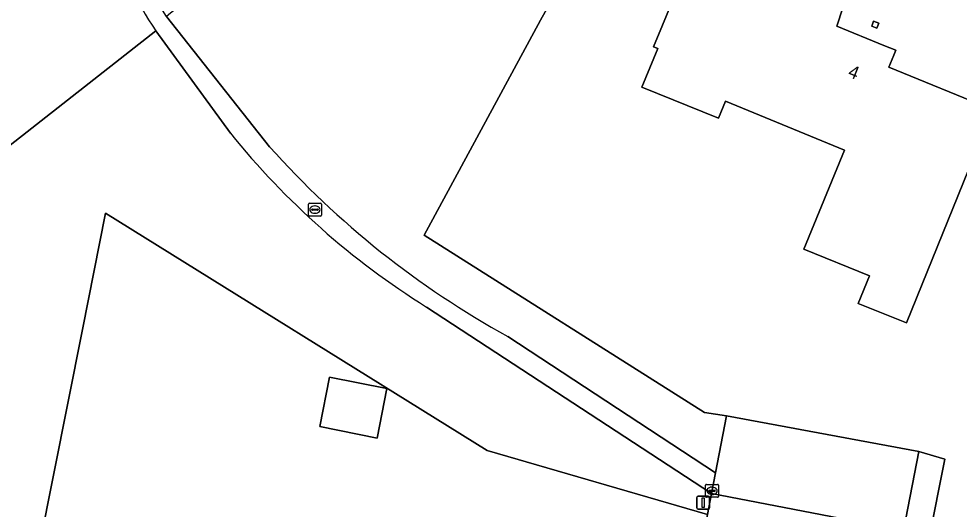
# Model space of a CAD drawing. Extents: x 162417 to 163722, y 384268 to 385417.
# Drawn here: x 163118.6 to 163191, y 385317.6 to 385355.4 of the extents above; entities that cross this region are included whole.
import ezdxf

# ---------------------------------------------------------------- set-up
doc = ezdxf.new("R2010")
doc.units = 0
for name, color, linetype in [('IMGEO_Erf', 7, 'Continuous'), ('IMGEO_Gemengd_bos', 7, 'Continuous'), ('IMGEO_Groenvoorziening', 7, 'Continuous'), ('IMGEO_Kolk', 7, 'Continuous'), ('IMGEO_Lichtmast', 7, 'Continuous'), ('IMGEO_Loofbos', 7, 'Continuous'), ('IMGEO_Pand', 7, 'Continuous'), ('IMGEO_Pand_nummerreeks', 7, 'Continuous'), ('IMGEO_Parkeervlak_open', 7, 'Continuous'), ('IMGEO_Rijbaan_lokaal_gesloten', 7, 'Continuous'), ('IMGEO_Rioolput', 7, 'Continuous'), ('IMGEO_Voetpad_halfverhard', 7, 'Continuous')]:
    doc.layers.add(name, color=color, linetype=linetype)

msp = doc.modelspace()

# ---------------------------------------------------------------- linework, layer by layer
at = {"layer": 'IMGEO_Erf'}
for points in [[(163167.217, 385370.454), (163158.761, 385355.27), (163149.786, 385338.705), (163171.395, 385325.065), (163173.081, 385324.811), (163187.896, 385322.052), (163189.889, 385321.464), (163182.62, 385284.847)], [(163138.494, 385227.958), (163138.631, 385231.268), (163144.802, 385231.946), (163155.064, 385233.08), (163158.856, 385252.358), (163162.73, 385272.255), (163165.057, 385284.448), (163166.376, 385291.066), (163170.245, 385310.39), (163171.607, 385317.191), (163154.656, 385322.143), (163125.257, 385340.42), (163123.467, 385331.446), (163115.673, 385292.374)]]:
    msp.add_lwpolyline(points, dxfattribs=at)
for points in [[(163167.471, 385353.23), (163168.153, 385354.887), (163170.057, 385359.51), (163170.373, 385359.382), (163170.912, 385360.695), (163182.039, 385356.229), (163181.574, 385354.804), (163185.213, 385353.329), (163186.124, 385352.974), (163185.971, 385352.577), (163185.579, 385351.649), (163193.62, 385348.376), (163191.735, 385343.746), (163186.943, 385331.975), (163183.23, 385333.443), (163184.101, 385335.571), (163179.047, 385337.638), (163182.171, 385345.272), (163173.003, 385349.023), (163172.474, 385347.726), (163166.567, 385350.108), (163167.794, 385353.097)], [(163184.821, 385355.038), (163184.663, 385354.644), (163184.266, 385354.803), (163184.413, 385355.192)], [(163142.502, 385327.777), (163146.926, 385326.898), (163146.169, 385323.091), (163141.745, 385323.971)]]:
    msp.add_lwpolyline(points, close=True, dxfattribs=at)
at = {"layer": 'IMGEO_Gemengd_bos'}
msp.add_lwpolyline([(163134.869, 385346.573), (163129.124, 385354.444), (163103.553, 385334.401), (163100.062, 385329.694), (163096.656, 385324.648), (163092.838, 385317.68), (163094.056, 385316.257), (163111.97, 385297.658), (163111.381, 385297.113), (163092.28, 385316.526), (163091.387, 385314.699), (163080.544, 385280.239), (163115.673, 385292.374), (163123.467, 385331.446), (163125.257, 385340.42), (163154.656, 385322.143), (163171.607, 385317.191), (163171.931, 385318.811), (163149.97, 385333.18)], dxfattribs=at)
msp.add_arc((163181.923, 385384.418), 60.384, 218.80915, 238.05154, dxfattribs=at)
at = {"layer": 'IMGEO_Groenvoorziening'}
for points in [[(163122.707, 385369.446), (163120.564, 385378.459), (163108.972, 385366.004), (163097.9, 385353.974), (163087.237, 385342.402), (163079.773, 385334.322), (163078.677, 385332.557), (163092.838, 385317.68), (163096.656, 385324.648), (163100.062, 385329.694), (163103.553, 385334.401), (163129.124, 385354.444)], [(163182.62, 385284.847), (163189.889, 385321.464), (163187.896, 385322.052), (163186.724, 385315.966), (163181.472, 385288.627)]]:
    msp.add_lwpolyline(points, dxfattribs=at)
msp.add_arc((163167.848, 385379.881), 46.331, 193.01644, 213.30051, dxfattribs=at)
at = {"layer": 'IMGEO_Kolk'}
for p, q in [((163171.473, 385318.598), (163171.473, 385319.45)), ((163171.548, 385319.524), (163172.4, 385319.524)), ((163171.961, 385319.304), (163171.986, 385319.304)), ((163172.474, 385319.45), (163172.474, 385318.598)), ((163172.4, 385318.524), (163171.548, 385318.524)), ((163171.732, 385319.018), (163171.732, 385319.03)), ((163172.17, 385318.981), (163171.772, 385318.981)), ((163171.775, 385319.067), (163172.173, 385319.067)), ((163171.984, 385318.744), (163171.959, 385318.744)), ((163172.216, 385319.03), (163172.216, 385319.018))]:
    msp.add_line(p, q, dxfattribs=at)
for points in [[(163171.473, 385318.598), (163171.473, 385319.45)], [(163171.548, 385319.524), (163172.4, 385319.524)], [(163172.474, 385319.45), (163172.474, 385318.598)], [(163172.4, 385318.524), (163171.548, 385318.524)]]:
    msp.add_lwpolyline(points, dxfattribs=at)
for centre, radius, start, end in [((163171.55, 385319.448), 0.0765, 91.55205, 178.44795), ((163171.55, 385319.448), 0.0765, 91.55205, 178.44795), ((163172.398, 385319.448), 0.0765, 1.55205, 88.44795), ((163172.398, 385319.448), 0.0765, 1.55205, 88.44795), ((163171.55, 385318.6), 0.0765, 181.55205, 268.44795), ((163171.55, 385318.6), 0.0765, 181.55205, 268.44795), ((163171.772, 385319.027), 0.0403, 85.87752, 175.75265), ((163171.769, 385319.017), 0.0366, 178.93798, 274.71019), ((163172.173, 385319.024), 0.043, 264.86636, 352.45326), ((163172.177, 385319.029), 0.0386, 1.73085, 96.63898), ((163172.398, 385318.6), 0.0765, 271.55205, 358.44795), ((163172.398, 385318.6), 0.0765, 271.55205, 358.44795)]:
    msp.add_arc(centre, radius, start, end, dxfattribs=at)
for centre, major_axis, ratio, start_param, end_param in [((163171.96, 385319.024), (-0.387, 0.002), 0.722429, 4.712389, 7.853982), ((163171.985, 385319.024), (-0.39, 0.002), 0.717154, 1.570796, 4.712389)]:
    msp.add_ellipse(centre, major_axis=major_axis, ratio=ratio, start_param=start_param, end_param=end_param, dxfattribs=at)
at = {"layer": 'IMGEO_Lichtmast'}
for p, q in [((163170.789, 385317.71), (163170.789, 385318.51)), ((163170.789, 385318.51), (163170.789, 385317.71)), ((163170.889, 385318.61), (163171.679, 385318.61)), ((163171.679, 385318.61), (163170.889, 385318.61)), ((163171.779, 385318.51), (163171.779, 385317.71)), ((163171.779, 385317.71), (163171.779, 385318.51)), ((163171.679, 385317.61), (163170.889, 385317.61)), ((163170.889, 385317.61), (163171.679, 385317.61))]:
    msp.add_line(p, q, dxfattribs=at)
msp.add_lwpolyline([(163171.209, 385318.485), (163171.359, 385318.485), (163171.359, 385317.735), (163171.209, 385317.735), (163171.209, 385318.485)], dxfattribs=at)
for centre, start, end in [((163170.889, 385318.51), 90, 180), ((163170.889, 385318.51), 90, 180), ((163171.679, 385318.51), 0, 90), ((163171.679, 385318.51), 360, 90), ((163170.889, 385317.71), 180, 270), ((163170.889, 385317.71), 180, 270), ((163171.679, 385317.71), 270, 0), ((163171.679, 385317.71), 270, 0)]:
    msp.add_arc(centre, 0.1, start, end, dxfattribs=at)
at = {"layer": 'IMGEO_Loofbos'}
for points in [[(163167.217, 385370.454), (163154.611, 385374.573), (163130.25, 385355.811), (163129.933, 385355.56), (163137.884, 385345.521)], [(163156.23, 385330.911), (163172.237, 385320.408), (163173.081, 385324.811), (163171.395, 385325.065), (163149.786, 385338.705), (163158.761, 385355.27), (163167.217, 385370.454)]]:
    msp.add_lwpolyline(points, dxfattribs=at)
msp.add_arc((163190.047, 385392.199), 69.998, 221.82377, 241.11148, dxfattribs=at)
at = {"layer": 'IMGEO_Pand'}
for points in [[(163167.471, 385353.23), (163167.794, 385353.097), (163166.567, 385350.108), (163172.474, 385347.726), (163173.003, 385349.023), (163182.171, 385345.272), (163179.047, 385337.638), (163184.101, 385335.571), (163183.23, 385333.443), (163186.943, 385331.975), (163191.735, 385343.746), (163193.62, 385348.376), (163185.579, 385351.649), (163185.971, 385352.577), (163186.124, 385352.974), (163185.213, 385353.329), (163181.574, 385354.804), (163182.039, 385356.229), (163170.912, 385360.695), (163170.373, 385359.382), (163170.057, 385359.51), (163168.153, 385354.887)], [(163184.821, 385355.038), (163184.413, 385355.192), (163184.266, 385354.803), (163184.663, 385354.644)], [(163141.745, 385323.971), (163146.169, 385323.091), (163146.926, 385326.898), (163142.502, 385327.777)]]:
    msp.add_lwpolyline(points, close=True, dxfattribs=at)
at = {"layer": 'IMGEO_Parkeervlak_open'}
msp.add_lwpolyline([(163171.931, 385318.811), (163186.724, 385315.966), (163187.896, 385322.052), (163173.081, 385324.811), (163172.237, 385320.408)], close=True, dxfattribs=at)
at = {"layer": 'IMGEO_Rijbaan_lokaal_gesloten'}
msp.add_lwpolyline([(163186.724, 385315.966), (163171.931, 385318.811), (163171.607, 385317.191), (163170.245, 385310.39), (163179.414, 385308.626)], dxfattribs=at)
at = {"layer": 'IMGEO_Rioolput'}
for p, q in [((163140.879, 385340.256), (163140.879, 385341.108)), ((163140.954, 385341.182), (163141.806, 385341.182)), ((163141.367, 385340.962), (163141.392, 385340.962)), ((163141.88, 385341.108), (163141.88, 385340.256)), ((163141.806, 385340.182), (163140.954, 385340.182)), ((163141.138, 385340.676), (163141.138, 385340.688)), ((163141.576, 385340.639), (163141.178, 385340.639)), ((163141.181, 385340.725), (163141.579, 385340.725)), ((163141.39, 385340.402), (163141.365, 385340.402)), ((163141.622, 385340.688), (163141.622, 385340.676))]:
    msp.add_line(p, q, dxfattribs=at)
for points in [[(163140.879, 385340.256), (163140.879, 385341.108)], [(163140.954, 385341.182), (163141.806, 385341.182)], [(163141.88, 385341.108), (163141.88, 385340.256)], [(163141.806, 385340.182), (163140.954, 385340.182)]]:
    msp.add_lwpolyline(points, dxfattribs=at)
for centre, radius, start, end in [((163140.956, 385341.106), 0.0765, 91.55205, 178.44795), ((163140.956, 385341.106), 0.0765, 91.55205, 178.44795), ((163141.804, 385341.106), 0.0765, 1.55205, 88.44795), ((163141.804, 385341.106), 0.0765, 1.55205, 88.44795), ((163140.956, 385340.258), 0.0765, 181.55205, 268.44795), ((163140.956, 385340.258), 0.0765, 181.55205, 268.44795), ((163141.178, 385340.685), 0.0403, 85.87752, 175.75265), ((163141.175, 385340.675), 0.0366, 178.93798, 274.71019), ((163141.579, 385340.682), 0.043, 264.86636, 352.45326), ((163141.583, 385340.687), 0.0386, 1.73085, 96.63898), ((163141.804, 385340.258), 0.0765, 271.55205, 358.44795), ((163141.804, 385340.258), 0.0765, 271.55205, 358.44795)]:
    msp.add_arc(centre, radius, start, end, dxfattribs=at)
for centre, major_axis, ratio, start_param, end_param in [((163141.366, 385340.682), (-0.387, 0.002), 0.722429, 4.712389, 7.853982), ((163141.391, 385340.682), (-0.39, 0.002), 0.717154, 1.570796, 4.712389)]:
    msp.add_ellipse(centre, major_axis=major_axis, ratio=ratio, start_param=start_param, end_param=end_param, dxfattribs=at)
at = {"layer": 'IMGEO_Voetpad_halfverhard'}
for points in [[(163137.884, 385345.521), (163129.933, 385355.56), (163127.716, 385359.117), (163125.6, 385363.743), (163124.235, 385367.782), (163122.873, 385374.271), (163122.072, 385379.612)], [(163129.124, 385354.444), (163134.869, 385346.573)], [(163149.97, 385333.18), (163171.931, 385318.811), (163172.237, 385320.408), (163156.23, 385330.911)]]:
    msp.add_lwpolyline(points, dxfattribs=at)
for centre, radius, start, end in [((163167.848, 385379.881), 46.331, 193.01644, 213.30051), ((163181.923, 385384.418), 60.384, 218.80915, 238.05154), ((163190.047, 385392.199), 69.998, 221.82377, 241.11148)]:
    msp.add_arc(centre, radius, start, end, dxfattribs=at)

# ---------------------------------------------------------------- texts
at = {"layer": 'IMGEO_Pand_nummerreeks'}
msp.add_text('4', height=1, rotation=338.09012, dxfattribs=at).set_placement((163182.369, 385350.948))

doc.saveas('drawing.dxf')
